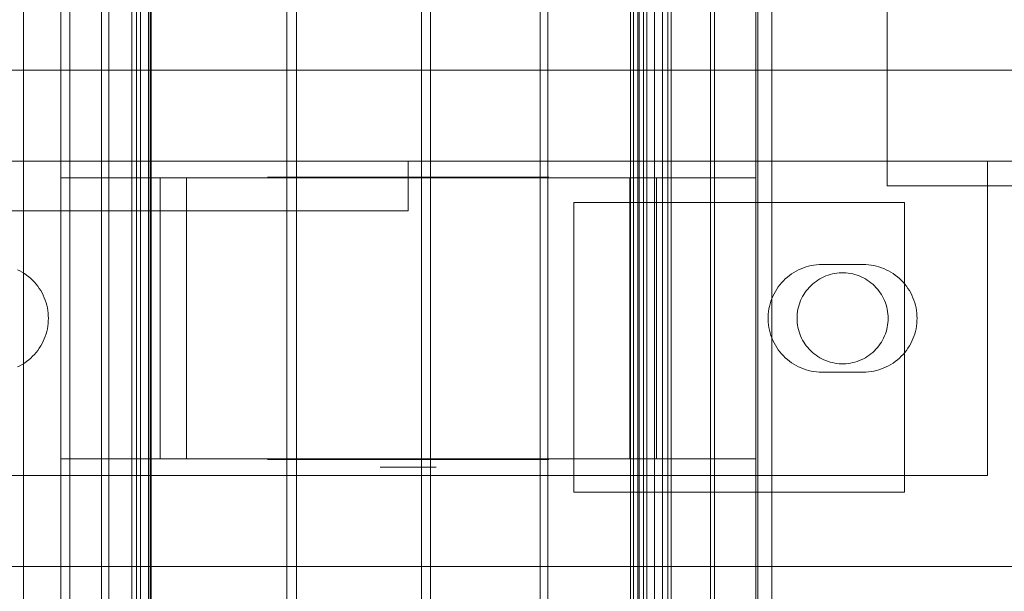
# Model space of a CAD drawing. Header units: millimetres. Extents: x -2233 to 65662, y -50530 to 6847.
# Tile 648 of 656: x 26703 to 26822, y -18262 to -18193. Entities that reach past the tile are written whole.
import ezdxf

# ---------------------------------------------------------------- set-up
doc = ezdxf.new("R2010")
doc.units = ezdxf.units.MM
for name, color, linetype, lineweight in [('superior_C03', 7, 'Continuous', 0), ('superior_C05', 7, 'Continuous', 0), ('superior_C05-C03', 7, 'Continuous', 0)]:
    doc.layers.add(name, color=color, linetype=linetype, lineweight=lineweight)

msp = doc.modelspace()

# ---------------------------------------------------------------- linework, layer by layer
at = {"layer": 'superior_C03'}
for p, q in [((26703.578, -16505), (26703.578, -19495)), ((26708.073, -16505), (26708.073, -19495)), ((26709.17, -16505), (26709.17, -19495)), ((26712.993, -16505), (26712.993, -19495)), ((26713.863, -16505), (26713.863, -19495)), ((26716.641, -16505), (26716.641, -19495)), ((26717.2, -16505), (26717.2, -19495)), ((26718.66, -19495), (26718.66, -16505)), ((26718.852, -16505), (26718.852, -19495)), ((26717.704, -16750), (26717.704, -19250)), ((26718.972, -16750), (26718.972, -19250)), ((26735.374, -16750), (26735.374, -19250)), ((26736.569, -16750), (26736.569, -19250)), ((26751.685, -16750), (26751.685, -19250)), ((26752.76, -16750), (26752.76, -19250)), ((26766.009, -16750), (26766.009, -19250)), ((26766.924, -16750), (26766.924, -19250)), ((26776.921, -16750), (26776.921, -19250)), ((26777.307, -16750), (26777.307, -19250)), ((26777.797, -16750), (26777.797, -19250)), ((26777.973, -16750), (26777.973, -19250)), ((26778.516, -16750), (26778.516, -19250)), ((26778.906, -16750), (26778.906, -19250)), ((26779.847, -16750), (26779.847, -19250)), ((26780.78, -16750), (26780.78, -19250)), ((26781.446, -16750), (26781.446, -19250)), ((26781.832, -19250), (26781.832, -16750)), ((26786.595, -16750), (26786.595, -19250)), ((26787.09, -16750), (26787.09, -19250)), ((26792.065, -16750), (26792.065, -19250)), ((26792.318, -19250), (26792.318, -16750)), ((26793.998, -16750), (26793.998, -19250))]:
    msp.add_line(p, q, dxfattribs=at)
at = {"layer": 'superior_C05'}
for p, q in [((26660.067, -18199), (26840.067, -18199)), ((26680.067, -18210), (26820.067, -18210)), ((26690.067, -18210), (26750.067, -18210)), ((26750.067, -18210), (26750.067, -18216)), ((26820.067, -18248), (26820.067, -18210)), ((26708.067, -18212), (26728.164, -18212)), ((26708.067, -18246), (26708.067, -18212)), ((26708.067, -18212), (26720.067, -18212)), ((26723.277, -18212), (26720.067, -18212)), ((26720.067, -18246), (26720.067, -18212)), ((26723.277, -18246), (26723.277, -18212)), ((26723.277, -18212), (26723.955, -18212)), ((26723.955, -18212), (26724.694, -18212)), ((26724.694, -18212), (26725.491, -18212)), ((26725.491, -18212), (26726.345, -18212)), ((26726.345, -18212), (26727.254, -18212)), ((26727.254, -18212), (26728.215, -18212)), ((26728.164, -18212), (26771.971, -18212)), ((26728.215, -18212), (26729.226, -18212)), ((26729.226, -18212), (26730.285, -18212)), ((26730.285, -18212), (26731.39, -18212)), ((26731.39, -18212), (26732.538, -18212)), ((26732.538, -18212), (26733.727, -18212)), ((26733.072, -18212), (26733.111, -18212)), ((26733.115, -18211.95), (26733.073, -18211.95)), ((26733.119, -18212), (26733.074, -18212)), ((26733.111, -18212), (26733.192, -18212)), ((26733.199, -18211.95), (26733.115, -18211.95)), ((26733.206, -18212), (26733.119, -18212)), ((26733.192, -18212), (26733.316, -18212)), ((26733.326, -18211.95), (26733.199, -18211.95)), ((26733.334, -18212), (26733.206, -18212)), ((26733.316, -18212), (26733.48, -18212)), ((26733.494, -18211.95), (26733.326, -18211.95)), ((26733.504, -18212), (26733.334, -18212)), ((26733.48, -18212), (26733.686, -18212)), ((26733.703, -18211.95), (26733.494, -18211.95)), ((26733.715, -18212), (26733.504, -18212)), ((26733.686, -18212), (26733.932, -18212)), ((26733.953, -18211.95), (26733.703, -18211.95)), ((26733.966, -18212), (26733.715, -18212)), ((26733.727, -18212), (26734.953, -18212)), ((26733.932, -18212), (26734.219, -18212)), ((26734.243, -18211.95), (26733.953, -18211.95)), ((26734.258, -18212), (26733.966, -18212)), ((26734.219, -18212), (26734.544, -18212)), ((26734.572, -18211.95), (26734.243, -18211.95)), ((26734.588, -18212), (26734.258, -18212)), ((26734.544, -18212), (26734.908, -18212)), ((26734.94, -18211.95), (26734.572, -18211.95)), ((26734.957, -18212), (26734.588, -18212)), ((26734.908, -18212), (26735.31, -18212)), ((26735.345, -18211.95), (26734.94, -18211.95)), ((26734.953, -18212), (26736.214, -18212)), ((26735.363, -18212), (26734.957, -18212)), ((26735.31, -18212), (26735.748, -18212)), ((26735.787, -18211.95), (26735.345, -18211.95)), ((26735.805, -18212), (26735.363, -18212)), ((26735.748, -18212), (26736.221, -18212)), ((26736.265, -18211.95), (26735.787, -18211.95)), ((26736.283, -18212), (26735.805, -18212)), ((26736.214, -18212), (26737.507, -18212)), ((26736.221, -18212), (26736.729, -18212)), ((26736.776, -18211.95), (26736.265, -18211.95)), ((26736.795, -18212), (26736.283, -18212)), ((26736.729, -18212), (26737.27, -18212)), ((26737.321, -18211.95), (26736.776, -18211.95)), ((26737.34, -18212), (26736.795, -18212)), ((26737.27, -18212), (26737.842, -18212)), ((26737.898, -18211.95), (26737.321, -18211.95)), ((26737.917, -18212), (26737.34, -18212)), ((26737.507, -18212), (26738.828, -18212)), ((26737.602, -18211.95), (26737.571, -18211.95)), ((26737.664, -18211.95), (26737.602, -18211.95)), ((26737.757, -18211.95), (26737.664, -18211.95)), ((26737.881, -18211.95), (26737.757, -18211.95)), ((26737.842, -18212), (26738.445, -18212)), ((26738.035, -18211.95), (26737.881, -18211.95)), ((26738.505, -18211.95), (26737.898, -18211.95)), ((26738.523, -18212), (26737.917, -18212)), ((26738.218, -18211.95), (26738.035, -18211.95)), ((26738.432, -18211.95), (26738.218, -18211.95)), ((26738.674, -18211.95), (26738.432, -18211.95)), ((26738.445, -18212), (26739.077, -18212)), ((26739.14, -18211.95), (26738.505, -18211.95)), ((26739.158, -18212), (26738.523, -18212)), ((26738.944, -18211.95), (26738.674, -18211.95)), ((26738.828, -18212), (26740.176, -18212)), ((26739.242, -18211.95), (26738.944, -18211.95)), ((26739.077, -18212), (26739.736, -18212)), ((26739.803, -18211.95), (26739.14, -18211.95)), ((26739.82, -18212), (26739.158, -18212)), ((26739.567, -18211.95), (26739.242, -18211.95)), ((26739.918, -18211.95), (26739.567, -18211.95)), ((26739.736, -18212), (26740.376, -18212)), ((26740.491, -18211.95), (26739.803, -18211.95)), ((26740.508, -18212), (26739.82, -18212)), ((26740.295, -18211.95), (26739.918, -18211.95)), ((26740.176, -18212), (26741.546, -18212)), ((26740.695, -18211.95), (26740.295, -18211.95)), ((26740.376, -18212), (26741.038, -18212)), ((26741.203, -18211.95), (26740.491, -18211.95)), ((26741.219, -18212), (26740.508, -18212)), ((26741.119, -18211.95), (26740.695, -18211.95)), ((26741.038, -18212), (26741.72, -18212)), ((26741.565, -18211.95), (26741.119, -18211.95)), ((26741.937, -18211.95), (26741.203, -18211.95)), ((26741.952, -18212), (26741.219, -18212)), ((26741.546, -18212), (26742.936, -18212)), ((26742.033, -18211.95), (26741.565, -18211.95)), ((26741.72, -18212), (26742.42, -18212)), ((26742.691, -18211.95), (26741.937, -18211.95)), ((26742.705, -18212), (26741.952, -18212)), ((26742.52, -18211.95), (26742.033, -18211.95)), ((26742.42, -18212), (26743.136, -18212)), ((26743.026, -18211.95), (26742.52, -18211.95)), ((26743.464, -18211.95), (26742.691, -18211.95)), ((26743.477, -18212), (26742.705, -18212)), ((26742.936, -18212), (26744.343, -18212)), ((26743.55, -18211.95), (26743.026, -18211.95)), ((26743.136, -18212), (26743.868, -18212)), ((26744.253, -18211.95), (26743.464, -18211.95)), ((26744.264, -18212), (26743.477, -18212)), ((26744.089, -18211.95), (26743.55, -18211.95)), ((26743.868, -18212), (26744.613, -18212)), ((26744.644, -18211.95), (26744.089, -18211.95)), ((26745.057, -18211.95), (26744.253, -18211.95)), ((26745.066, -18212), (26744.264, -18212)), ((26744.343, -18212), (26745.762, -18212)), ((26744.613, -18212), (26745.37, -18212)), ((26745.212, -18211.95), (26744.644, -18211.95)), ((26745.873, -18211.95), (26745.057, -18211.95)), ((26745.881, -18212), (26745.066, -18212)), ((26745.792, -18211.95), (26745.212, -18211.95)), ((26745.37, -18212), (26746.137, -18212)), ((26745.762, -18212), (26747.192, -18212)), ((26746.383, -18211.95), (26745.792, -18211.95)), ((26746.699, -18211.95), (26745.873, -18211.95)), ((26746.706, -18212), (26745.881, -18212)), ((26746.137, -18212), (26746.913, -18212)), ((26746.983, -18211.95), (26746.383, -18211.95)), ((26747.534, -18211.95), (26746.699, -18211.95)), ((26747.539, -18212), (26746.706, -18212)), ((26746.913, -18212), (26747.696, -18212)), ((26747.591, -18211.95), (26746.983, -18211.95)), ((26747.192, -18212), (26748.628, -18212)), ((26748.375, -18211.95), (26747.534, -18211.95)), ((26748.378, -18212), (26747.539, -18212)), ((26748.204, -18211.95), (26747.591, -18211.95)), ((26747.696, -18212), (26748.483, -18212)), ((26748.823, -18211.95), (26748.204, -18211.95)), ((26749.22, -18211.95), (26748.375, -18211.95)), ((26749.222, -18212), (26748.378, -18212)), ((26748.483, -18212), (26749.275, -18212)), ((26748.628, -18212), (26750.067, -18212)), ((26749.444, -18211.95), (26748.823, -18211.95)), ((26750.067, -18211.95), (26749.22, -18211.95)), ((26750.067, -18212), (26749.222, -18212)), ((26750.067, -18212), (26749.275, -18212)), ((26750.067, -18211.95), (26749.444, -18211.95)), ((26750.067, -18211.95), (26750.915, -18211.95)), ((26750.691, -18211.95), (26750.067, -18211.95)), ((26750.913, -18212), (26750.067, -18212)), ((26750.067, -18212), (26750.86, -18212)), ((26750.067, -18212), (26751.507, -18212)), ((26751.312, -18211.95), (26750.691, -18211.95)), ((26750.86, -18212), (26751.652, -18212)), ((26751.757, -18212), (26750.913, -18212)), ((26750.915, -18211.95), (26751.76, -18211.95)), ((26751.931, -18211.95), (26751.312, -18211.95)), ((26751.507, -18212), (26752.943, -18212)), ((26751.652, -18212), (26752.439, -18212)), ((26752.596, -18212), (26751.757, -18212)), ((26751.76, -18211.95), (26752.601, -18211.95)), ((26752.544, -18211.95), (26751.931, -18211.95)), ((26752.439, -18212), (26753.222, -18212)), ((26753.152, -18211.95), (26752.544, -18211.95)), ((26753.429, -18212), (26752.596, -18212)), ((26752.601, -18211.95), (26753.436, -18211.95)), ((26752.943, -18212), (26754.373, -18212)), ((26753.752, -18211.95), (26753.152, -18211.95)), ((26753.222, -18212), (26753.998, -18212)), ((26754.254, -18212), (26753.429, -18212)), ((26753.436, -18211.95), (26754.262, -18211.95)), ((26754.343, -18211.95), (26753.752, -18211.95)), ((26753.998, -18212), (26754.765, -18212)), ((26755.069, -18212), (26754.254, -18212)), ((26754.262, -18211.95), (26755.078, -18211.95)), ((26754.923, -18211.95), (26754.343, -18211.95)), ((26754.373, -18212), (26755.792, -18212)), ((26754.765, -18212), (26755.522, -18212)), ((26755.491, -18211.95), (26754.923, -18211.95)), ((26755.871, -18212), (26755.069, -18212)), ((26755.078, -18211.95), (26755.882, -18211.95)), ((26756.046, -18211.95), (26755.491, -18211.95)), ((26755.522, -18212), (26756.267, -18212)), ((26755.792, -18212), (26757.199, -18212)), ((26756.658, -18212), (26755.871, -18212)), ((26755.882, -18211.95), (26756.671, -18211.95)), ((26756.585, -18211.95), (26756.046, -18211.95)), ((26756.267, -18212), (26756.999, -18212)), ((26757.109, -18211.95), (26756.585, -18211.95)), ((26757.43, -18212), (26756.658, -18212)), ((26756.671, -18211.95), (26757.444, -18211.95)), ((26756.999, -18212), (26757.715, -18212)), ((26757.615, -18211.95), (26757.109, -18211.95)), ((26757.199, -18212), (26758.589, -18212)), ((26758.183, -18212), (26757.43, -18212)), ((26757.444, -18211.95), (26758.198, -18211.95)), ((26758.102, -18211.95), (26757.615, -18211.95)), ((26757.715, -18212), (26758.415, -18212)), ((26758.57, -18211.95), (26758.102, -18211.95)), ((26758.916, -18212), (26758.183, -18212)), ((26758.198, -18211.95), (26758.932, -18211.95)), ((26758.415, -18212), (26759.097, -18212)), ((26759.016, -18211.95), (26758.57, -18211.95)), ((26758.589, -18212), (26759.959, -18212)), ((26759.627, -18212), (26758.916, -18212)), ((26758.932, -18211.95), (26759.644, -18211.95)), ((26759.44, -18211.95), (26759.016, -18211.95)), ((26759.097, -18212), (26759.759, -18212)), ((26759.84, -18211.95), (26759.44, -18211.95)), ((26760.315, -18212), (26759.627, -18212)), ((26759.644, -18211.95), (26760.332, -18211.95)), ((26760.399, -18212), (26759.759, -18212)), ((26760.217, -18211.95), (26759.84, -18211.95)), ((26759.959, -18212), (26761.307, -18212)), ((26760.568, -18211.95), (26760.217, -18211.95)), ((26760.977, -18212), (26760.315, -18212)), ((26760.332, -18211.95), (26760.995, -18211.95)), ((26760.399, -18212), (26761.058, -18212)), ((26760.893, -18211.95), (26760.568, -18211.95)), ((26761.191, -18211.95), (26760.893, -18211.95)), ((26761.612, -18212), (26760.977, -18212)), ((26760.995, -18211.95), (26761.63, -18211.95)), ((26761.058, -18212), (26761.69, -18212)), ((26761.461, -18211.95), (26761.191, -18211.95)), ((26761.307, -18212), (26762.628, -18212)), ((26761.703, -18211.95), (26761.461, -18211.95)), ((26762.218, -18212), (26761.612, -18212)), ((26761.63, -18211.95), (26762.237, -18211.95)), ((26761.69, -18212), (26762.293, -18212)), ((26761.917, -18211.95), (26761.703, -18211.95)), ((26762.1, -18211.95), (26761.917, -18211.95)), ((26762.254, -18211.95), (26762.1, -18211.95)), ((26762.795, -18212), (26762.218, -18212)), ((26762.237, -18211.95), (26762.814, -18211.95)), ((26762.378, -18211.95), (26762.254, -18211.95)), ((26762.293, -18212), (26762.865, -18212)), ((26762.47, -18211.95), (26762.378, -18211.95)), ((26762.533, -18211.95), (26762.47, -18211.95)), ((26762.564, -18211.95), (26762.533, -18211.95)), ((26762.628, -18212), (26763.921, -18212)), ((26763.34, -18212), (26762.795, -18212)), ((26762.814, -18211.95), (26763.359, -18211.95)), ((26762.865, -18212), (26763.406, -18212)), ((26763.852, -18212), (26763.34, -18212)), ((26763.359, -18211.95), (26763.87, -18211.95)), ((26763.406, -18212), (26763.914, -18212)), ((26764.33, -18212), (26763.852, -18212)), ((26763.87, -18211.95), (26764.348, -18211.95)), ((26763.914, -18212), (26764.387, -18212)), ((26763.921, -18212), (26765.182, -18212)), ((26764.772, -18212), (26764.33, -18212)), ((26764.348, -18211.95), (26764.79, -18211.95)), ((26764.387, -18212), (26764.825, -18212)), ((26765.178, -18212), (26764.772, -18212)), ((26764.79, -18211.95), (26765.195, -18211.95)), ((26764.825, -18212), (26765.227, -18212)), ((26765.547, -18212), (26765.178, -18212)), ((26765.182, -18212), (26766.408, -18212)), ((26765.195, -18211.95), (26765.563, -18211.95)), ((26765.227, -18212), (26765.591, -18212)), ((26765.877, -18212), (26765.547, -18212)), ((26765.563, -18211.95), (26765.892, -18211.95)), ((26765.591, -18212), (26765.916, -18212)), ((26766.169, -18212), (26765.877, -18212)), ((26765.892, -18211.95), (26766.182, -18211.95)), ((26765.916, -18212), (26766.203, -18212)), ((26766.42, -18212), (26766.169, -18212)), ((26766.182, -18211.95), (26766.432, -18211.95)), ((26766.203, -18212), (26766.449, -18212)), ((26766.408, -18212), (26767.596, -18212)), ((26766.631, -18212), (26766.42, -18212)), ((26766.432, -18211.95), (26766.641, -18211.95)), ((26766.449, -18212), (26766.655, -18212)), ((26766.801, -18212), (26766.631, -18212)), ((26766.641, -18211.95), (26766.809, -18211.95)), ((26766.655, -18212), (26766.819, -18212)), ((26766.929, -18212), (26766.801, -18212)), ((26766.809, -18211.95), (26766.936, -18211.95)), ((26766.819, -18212), (26766.943, -18212)), ((26767.016, -18212), (26766.929, -18212)), ((26766.936, -18211.95), (26767.02, -18211.95)), ((26766.943, -18212), (26767.024, -18212)), ((26767.02, -18211.95), (26767.062, -18211.95)), ((26767.024, -18212), (26767.063, -18212)), ((26767.596, -18212), (26768.745, -18212)), ((26768.745, -18212), (26769.849, -18212)), ((26769.849, -18212), (26770.909, -18212)), ((26770.909, -18212), (26771.92, -18212)), ((26771.92, -18212), (26772.881, -18212)), ((26771.971, -18212), (26792.067, -18212)), ((26772.881, -18212), (26773.79, -18212)), ((26773.79, -18212), (26774.644, -18212)), ((26774.644, -18212), (26775.441, -18212)), ((26775.441, -18212), (26776.18, -18212)), ((26776.858, -18212), (26776.18, -18212)), ((26780.067, -18212), (26776.858, -18212)), ((26776.858, -18246), (26776.858, -18212)), ((26792.067, -18212), (26780.067, -18212)), ((26780.067, -18246), (26780.067, -18212)), ((26792.067, -18212), (26792.067, -18246)), ((26770.067, -18250), (26770.067, -18215)), ((26770.067, -18215), (26810.067, -18215)), ((26810.067, -18215), (26810.067, -18250)), ((26690.067, -18216), (26750.067, -18216)), ((26703.132, -18223.268), (26702.847, -18223.124)), ((26703.409, -18223.425), (26703.132, -18223.268)), ((26703.679, -18223.595), (26703.409, -18223.425)), ((26796.678, -18223.454), (26796.406, -18223.629)), ((26796.959, -18223.292), (26796.678, -18223.454)), ((26797.247, -18223.144), (26796.959, -18223.292)), ((26797.543, -18223.01), (26797.247, -18223.144)), ((26797.844, -18222.892), (26797.543, -18223.01)), ((26798.152, -18222.789), (26797.844, -18222.892)), ((26798.464, -18222.701), (26798.152, -18222.789)), ((26798.78, -18222.629), (26798.464, -18222.701)), ((26799.099, -18222.573), (26798.78, -18222.629)), ((26799.42, -18222.532), (26799.099, -18222.573)), ((26799.743, -18222.508), (26799.42, -18222.532)), ((26800.067, -18222.5), (26799.743, -18222.508)), ((26800.067, -18222.5), (26805.067, -18222.5)), ((26801.612, -18223.584), (26801.344, -18223.638)), ((26801.884, -18223.543), (26801.612, -18223.584)), ((26802.156, -18223.515), (26801.884, -18223.543)), ((26802.43, -18223.502), (26802.156, -18223.515)), ((26802.705, -18223.502), (26802.43, -18223.502)), ((26802.979, -18223.515), (26802.705, -18223.502)), ((26803.251, -18223.543), (26802.979, -18223.515)), ((26803.523, -18223.584), (26803.251, -18223.543)), ((26803.791, -18223.638), (26803.523, -18223.584)), ((26805.067, -18222.5), (26805.386, -18222.508)), ((26805.705, -18222.531), (26805.386, -18222.508)), ((26806.021, -18222.57), (26805.705, -18222.531)), ((26806.336, -18222.625), (26806.021, -18222.57)), ((26806.647, -18222.695), (26806.336, -18222.625)), ((26806.954, -18222.78), (26806.647, -18222.695)), ((26807.257, -18222.88), (26806.954, -18222.78)), ((26807.555, -18222.995), (26807.257, -18222.88)), ((26807.847, -18223.124), (26807.555, -18222.995)), ((26808.132, -18223.268), (26807.847, -18223.124)), ((26808.409, -18223.425), (26808.132, -18223.268)), ((26808.679, -18223.595), (26808.409, -18223.425)), ((26703.94, -18223.779), (26703.679, -18223.595)), ((26704.191, -18223.975), (26703.94, -18223.779)), ((26704.433, -18224.184), (26704.191, -18223.975)), ((26704.664, -18224.404), (26704.433, -18224.184)), ((26704.884, -18224.635), (26704.664, -18224.404)), ((26705.092, -18224.876), (26704.884, -18224.635)), ((26795.194, -18224.699), (26794.986, -18224.947)), ((26795.414, -18224.461), (26795.194, -18224.699)), ((26795.646, -18224.235), (26795.414, -18224.461)), ((26795.889, -18224.021), (26795.646, -18224.235)), ((26796.143, -18223.819), (26795.889, -18224.021)), ((26796.406, -18223.629), (26796.143, -18223.819)), ((26799.138, -18224.7), (26798.928, -18224.876)), ((26799.357, -18224.534), (26799.138, -18224.7)), ((26799.583, -18224.38), (26799.357, -18224.534)), ((26799.817, -18224.237), (26799.583, -18224.38)), ((26800.058, -18224.106), (26799.817, -18224.237)), ((26800.305, -18223.987), (26800.058, -18224.106)), ((26800.558, -18223.88), (26800.305, -18223.987)), ((26800.816, -18223.786), (26800.558, -18223.88)), ((26801.078, -18223.706), (26800.816, -18223.786)), ((26801.344, -18223.638), (26801.078, -18223.706)), ((26804.057, -18223.706), (26803.791, -18223.638)), ((26804.319, -18223.786), (26804.057, -18223.706)), ((26804.577, -18223.88), (26804.319, -18223.786)), ((26804.83, -18223.987), (26804.577, -18223.88)), ((26805.077, -18224.106), (26804.83, -18223.987)), ((26805.317, -18224.237), (26805.077, -18224.106)), ((26805.551, -18224.38), (26805.317, -18224.237)), ((26805.778, -18224.534), (26805.551, -18224.38)), ((26805.997, -18224.7), (26805.778, -18224.534)), ((26806.207, -18224.876), (26805.997, -18224.7)), ((26808.94, -18223.779), (26808.679, -18223.595)), ((26809.191, -18223.975), (26808.94, -18223.779)), ((26809.433, -18224.184), (26809.191, -18223.975)), ((26809.664, -18224.404), (26809.433, -18224.184)), ((26809.884, -18224.635), (26809.664, -18224.404)), ((26810.092, -18224.876), (26809.884, -18224.635)), ((26705.288, -18225.128), (26705.092, -18224.876)), ((26705.472, -18225.389), (26705.288, -18225.128)), ((26705.643, -18225.658), (26705.472, -18225.389)), ((26705.8, -18225.936), (26705.643, -18225.658)), ((26705.943, -18226.221), (26705.8, -18225.936)), ((26794.438, -18225.75), (26794.283, -18226.035)), ((26794.607, -18225.473), (26794.438, -18225.75)), ((26794.79, -18225.206), (26794.607, -18225.473)), ((26794.986, -18224.947), (26794.79, -18225.206)), ((26798.023, -18225.902), (26797.874, -18226.132)), ((26798.183, -18225.679), (26798.023, -18225.902)), ((26798.354, -18225.465), (26798.183, -18225.679)), ((26798.536, -18225.259), (26798.354, -18225.465)), ((26798.727, -18225.063), (26798.536, -18225.259)), ((26798.928, -18224.876), (26798.727, -18225.063)), ((26806.408, -18225.063), (26806.207, -18224.876)), ((26806.599, -18225.259), (26806.408, -18225.063)), ((26806.781, -18225.465), (26806.599, -18225.259)), ((26806.952, -18225.679), (26806.781, -18225.465)), ((26807.112, -18225.902), (26806.952, -18225.679)), ((26807.261, -18226.132), (26807.112, -18225.902)), ((26810.288, -18225.128), (26810.092, -18224.876)), ((26810.472, -18225.389), (26810.288, -18225.128)), ((26810.643, -18225.658), (26810.472, -18225.389)), ((26810.8, -18225.936), (26810.643, -18225.658)), ((26810.943, -18226.221), (26810.8, -18225.936)), ((26706.073, -18226.513), (26705.943, -18226.221)), ((26706.188, -18226.81), (26706.073, -18226.513)), ((26706.288, -18227.113), (26706.188, -18226.81)), ((26706.373, -18227.421), (26706.288, -18227.113)), ((26793.906, -18226.93), (26793.81, -18227.24)), ((26794.017, -18226.625), (26793.906, -18226.93)), ((26794.143, -18226.327), (26794.017, -18226.625)), ((26794.283, -18226.035), (26794.143, -18226.327)), ((26797.399, -18227.119), (26797.312, -18227.379)), ((26797.499, -18226.864), (26797.399, -18227.119)), ((26797.612, -18226.614), (26797.499, -18226.864)), ((26797.737, -18226.37), (26797.612, -18226.614)), ((26797.874, -18226.132), (26797.737, -18226.37)), ((26807.398, -18226.37), (26807.261, -18226.132)), ((26807.523, -18226.614), (26807.398, -18226.37)), ((26807.636, -18226.864), (26807.523, -18226.614)), ((26807.736, -18227.119), (26807.636, -18226.864)), ((26807.823, -18227.379), (26807.736, -18227.119)), ((26811.073, -18226.513), (26810.943, -18226.221)), ((26811.188, -18226.81), (26811.073, -18226.513)), ((26811.288, -18227.113), (26811.188, -18226.81)), ((26811.373, -18227.421), (26811.288, -18227.113)), ((26706.443, -18227.732), (26706.373, -18227.421)), ((26706.497, -18228.046), (26706.443, -18227.732)), ((26706.536, -18228.363), (26706.497, -18228.046)), ((26793.618, -18228.192), (26793.586, -18228.514)), ((26793.666, -18227.871), (26793.618, -18228.192)), ((26793.73, -18227.554), (26793.666, -18227.871)), ((26793.81, -18227.24), (26793.73, -18227.554)), ((26797.129, -18228.18), (26797.095, -18228.452)), ((26797.177, -18227.91), (26797.129, -18228.18)), ((26797.238, -18227.643), (26797.177, -18227.91)), ((26797.312, -18227.379), (26797.238, -18227.643)), ((26807.897, -18227.643), (26807.823, -18227.379)), ((26807.958, -18227.91), (26807.897, -18227.643)), ((26808.006, -18228.18), (26807.958, -18227.91)), ((26808.04, -18228.452), (26808.006, -18228.18)), ((26811.443, -18227.732), (26811.373, -18227.421)), ((26811.497, -18228.046), (26811.443, -18227.732)), ((26811.536, -18228.363), (26811.497, -18228.046)), ((26706.56, -18228.681), (26706.536, -18228.363)), ((26706.536, -18229.637), (26706.56, -18229.319)), ((26706.567, -18229), (26706.56, -18228.681)), ((26706.56, -18229.319), (26706.567, -18229)), ((26793.586, -18228.514), (26793.57, -18228.838)), ((26793.57, -18228.838), (26793.57, -18229.162)), ((26793.57, -18229.162), (26793.586, -18229.486)), ((26793.586, -18229.486), (26793.618, -18229.808)), ((26797.074, -18228.726), (26797.067, -18229)), ((26797.067, -18229), (26797.074, -18229.274)), ((26797.095, -18228.452), (26797.074, -18228.726)), ((26797.074, -18229.274), (26797.095, -18229.548)), ((26808.061, -18228.726), (26808.04, -18228.452)), ((26808.04, -18229.548), (26808.061, -18229.274)), ((26808.067, -18229), (26808.061, -18228.726)), ((26808.067, -18229), (26808.061, -18229.274)), ((26811.56, -18228.681), (26811.536, -18228.363)), ((26811.536, -18229.637), (26811.56, -18229.319)), ((26811.567, -18229), (26811.56, -18228.681)), ((26811.56, -18229.319), (26811.567, -18229)), ((26706.288, -18230.887), (26706.373, -18230.579)), ((26706.373, -18230.579), (26706.443, -18230.268)), ((26706.443, -18230.268), (26706.497, -18229.954)), ((26706.497, -18229.954), (26706.536, -18229.637)), ((26793.618, -18229.808), (26793.666, -18230.129)), ((26793.666, -18230.129), (26793.73, -18230.446)), ((26793.73, -18230.446), (26793.81, -18230.76)), ((26797.095, -18229.548), (26797.129, -18229.82)), ((26797.129, -18229.82), (26797.177, -18230.09)), ((26797.177, -18230.09), (26797.238, -18230.357)), ((26797.238, -18230.357), (26797.312, -18230.621)), ((26797.312, -18230.621), (26797.399, -18230.881)), ((26807.736, -18230.881), (26807.823, -18230.621)), ((26807.823, -18230.621), (26807.897, -18230.357)), ((26807.897, -18230.357), (26807.958, -18230.09)), ((26807.958, -18230.09), (26808.006, -18229.82)), ((26808.006, -18229.82), (26808.04, -18229.548)), ((26811.288, -18230.887), (26811.373, -18230.579)), ((26811.373, -18230.579), (26811.443, -18230.268)), ((26811.443, -18230.268), (26811.497, -18229.954)), ((26811.497, -18229.954), (26811.536, -18229.637)), ((26705.8, -18232.064), (26705.943, -18231.779)), ((26705.943, -18231.779), (26706.073, -18231.487)), ((26706.073, -18231.487), (26706.188, -18231.19)), ((26706.188, -18231.19), (26706.288, -18230.887)), ((26793.81, -18230.76), (26793.906, -18231.07)), ((26793.906, -18231.07), (26794.017, -18231.375)), ((26794.017, -18231.375), (26794.143, -18231.673)), ((26794.143, -18231.673), (26794.283, -18231.965)), ((26797.399, -18230.881), (26797.499, -18231.136)), ((26797.499, -18231.136), (26797.612, -18231.386)), ((26797.612, -18231.386), (26797.737, -18231.63)), ((26797.737, -18231.63), (26797.874, -18231.868)), ((26797.874, -18231.868), (26798.023, -18232.098)), ((26807.112, -18232.098), (26807.261, -18231.868)), ((26807.261, -18231.868), (26807.398, -18231.63)), ((26807.398, -18231.63), (26807.523, -18231.386)), ((26807.523, -18231.386), (26807.636, -18231.136)), ((26807.636, -18231.136), (26807.736, -18230.881)), ((26810.8, -18232.064), (26810.943, -18231.779)), ((26810.943, -18231.779), (26811.073, -18231.487)), ((26811.073, -18231.487), (26811.188, -18231.19)), ((26811.188, -18231.19), (26811.288, -18230.887)), ((26705.092, -18233.124), (26705.288, -18232.872)), ((26705.288, -18232.872), (26705.472, -18232.611)), ((26705.472, -18232.611), (26705.643, -18232.342)), ((26705.643, -18232.342), (26705.8, -18232.064)), ((26794.283, -18231.965), (26794.438, -18232.25)), ((26794.438, -18232.25), (26794.607, -18232.527)), ((26794.607, -18232.527), (26794.79, -18232.794)), ((26794.79, -18232.794), (26794.986, -18233.053)), ((26794.986, -18233.053), (26795.194, -18233.301)), ((26798.023, -18232.098), (26798.183, -18232.321)), ((26798.183, -18232.321), (26798.354, -18232.535)), ((26798.354, -18232.535), (26798.536, -18232.741)), ((26798.536, -18232.741), (26798.727, -18232.937)), ((26798.727, -18232.937), (26798.928, -18233.124)), ((26806.207, -18233.124), (26806.408, -18232.937)), ((26806.408, -18232.937), (26806.599, -18232.741)), ((26806.599, -18232.741), (26806.781, -18232.535)), ((26806.781, -18232.535), (26806.952, -18232.321)), ((26806.952, -18232.321), (26807.112, -18232.098)), ((26810.092, -18233.124), (26810.288, -18232.872)), ((26810.288, -18232.872), (26810.472, -18232.611)), ((26810.472, -18232.611), (26810.643, -18232.342)), ((26810.643, -18232.342), (26810.8, -18232.064)), ((26703.679, -18234.405), (26703.94, -18234.221)), ((26703.94, -18234.221), (26704.191, -18234.025)), ((26704.191, -18234.025), (26704.433, -18233.816)), ((26704.433, -18233.816), (26704.664, -18233.596)), ((26704.664, -18233.596), (26704.884, -18233.365)), ((26704.884, -18233.365), (26705.092, -18233.124)), ((26795.194, -18233.301), (26795.414, -18233.539)), ((26795.414, -18233.539), (26795.646, -18233.765)), ((26795.646, -18233.765), (26795.889, -18233.979)), ((26795.889, -18233.979), (26796.143, -18234.181)), ((26796.143, -18234.181), (26796.406, -18234.371)), ((26798.928, -18233.124), (26799.138, -18233.3)), ((26799.138, -18233.3), (26799.357, -18233.466)), ((26799.357, -18233.466), (26799.583, -18233.62)), ((26799.583, -18233.62), (26799.817, -18233.763)), ((26799.817, -18233.763), (26800.058, -18233.894)), ((26800.058, -18233.894), (26800.305, -18234.013)), ((26800.305, -18234.013), (26800.558, -18234.12)), ((26800.558, -18234.12), (26800.816, -18234.214)), ((26800.816, -18234.214), (26801.078, -18234.294)), ((26801.078, -18234.294), (26801.344, -18234.362)), ((26803.791, -18234.362), (26804.057, -18234.294)), ((26804.057, -18234.294), (26804.319, -18234.214)), ((26804.319, -18234.214), (26804.577, -18234.12)), ((26804.577, -18234.12), (26804.83, -18234.013)), ((26804.83, -18234.013), (26805.077, -18233.894)), ((26805.077, -18233.894), (26805.317, -18233.763)), ((26805.317, -18233.763), (26805.551, -18233.62)), ((26805.551, -18233.62), (26805.778, -18233.466)), ((26805.778, -18233.466), (26805.997, -18233.3)), ((26805.997, -18233.3), (26806.207, -18233.124)), ((26808.679, -18234.405), (26808.94, -18234.221)), ((26808.94, -18234.221), (26809.191, -18234.025)), ((26809.191, -18234.025), (26809.433, -18233.816)), ((26809.433, -18233.816), (26809.664, -18233.596)), ((26809.664, -18233.596), (26809.884, -18233.365)), ((26809.884, -18233.365), (26810.092, -18233.124)), ((26702.847, -18234.876), (26703.132, -18234.732)), ((26703.132, -18234.732), (26703.409, -18234.575)), ((26703.409, -18234.575), (26703.679, -18234.405)), ((26796.406, -18234.371), (26796.678, -18234.546)), ((26796.678, -18234.546), (26796.959, -18234.708)), ((26796.959, -18234.708), (26797.247, -18234.856)), ((26797.247, -18234.856), (26797.543, -18234.99)), ((26797.543, -18234.99), (26797.844, -18235.108)), ((26797.844, -18235.108), (26798.152, -18235.211)), ((26798.152, -18235.211), (26798.464, -18235.299)), ((26798.464, -18235.299), (26798.78, -18235.371)), ((26798.78, -18235.371), (26799.099, -18235.427)), ((26799.099, -18235.427), (26799.42, -18235.468)), ((26799.42, -18235.468), (26799.743, -18235.492)), ((26801.344, -18234.362), (26801.612, -18234.416)), ((26801.612, -18234.416), (26801.884, -18234.457)), ((26801.884, -18234.457), (26802.156, -18234.485)), ((26802.156, -18234.485), (26802.43, -18234.498)), ((26802.43, -18234.498), (26802.705, -18234.498)), ((26802.705, -18234.498), (26802.979, -18234.485)), ((26802.979, -18234.485), (26803.251, -18234.457)), ((26803.251, -18234.457), (26803.523, -18234.416)), ((26803.523, -18234.416), (26803.791, -18234.362)), ((26805.386, -18235.492), (26805.705, -18235.469)), ((26805.705, -18235.469), (26806.021, -18235.43)), ((26806.021, -18235.43), (26806.336, -18235.375)), ((26806.336, -18235.375), (26806.647, -18235.305)), ((26806.647, -18235.305), (26806.954, -18235.22)), ((26806.954, -18235.22), (26807.257, -18235.12)), ((26807.257, -18235.12), (26807.555, -18235.005)), ((26807.555, -18235.005), (26807.847, -18234.876)), ((26807.847, -18234.876), (26808.132, -18234.732)), ((26808.132, -18234.732), (26808.409, -18234.575)), ((26808.409, -18234.575), (26808.679, -18234.405)), ((26800.067, -18235.5), (26799.743, -18235.492)), ((26805.067, -18235.5), (26800.067, -18235.5)), ((26805.067, -18235.5), (26805.386, -18235.492)), ((26708.067, -18246), (26728.164, -18246)), ((26708.067, -18246), (26720.067, -18246)), ((26720.067, -18246), (26723.277, -18246)), ((26723.277, -18246), (26723.955, -18246)), ((26723.955, -18246), (26724.694, -18246)), ((26724.694, -18246), (26725.491, -18246)), ((26725.491, -18246), (26726.345, -18246)), ((26726.345, -18246), (26727.254, -18246)), ((26727.254, -18246), (26728.215, -18246)), ((26728.164, -18246), (26771.971, -18246)), ((26728.215, -18246), (26729.226, -18246)), ((26729.226, -18246), (26730.285, -18246)), ((26730.285, -18246), (26731.39, -18246)), ((26731.39, -18246), (26732.538, -18246)), ((26732.538, -18246), (26733.727, -18246)), ((26733.072, -18246), (26733.111, -18246)), ((26733.115, -18246.05), (26733.073, -18246.05)), ((26733.119, -18246), (26733.074, -18246)), ((26733.111, -18246), (26733.192, -18246)), ((26733.199, -18246.05), (26733.115, -18246.05)), ((26733.206, -18246), (26733.119, -18246)), ((26733.192, -18246), (26733.316, -18246)), ((26733.326, -18246.05), (26733.199, -18246.05)), ((26733.334, -18246), (26733.206, -18246)), ((26733.316, -18246), (26733.48, -18246)), ((26733.494, -18246.05), (26733.326, -18246.05)), ((26733.504, -18246), (26733.334, -18246)), ((26733.48, -18246), (26733.686, -18246)), ((26733.703, -18246.05), (26733.494, -18246.05)), ((26733.715, -18246), (26733.504, -18246)), ((26733.686, -18246), (26733.932, -18246)), ((26733.953, -18246.05), (26733.703, -18246.05)), ((26733.966, -18246), (26733.715, -18246)), ((26733.727, -18246), (26734.953, -18246)), ((26733.932, -18246), (26734.219, -18246)), ((26734.243, -18246.05), (26733.953, -18246.05)), ((26734.258, -18246), (26733.966, -18246)), ((26734.219, -18246), (26734.544, -18246)), ((26734.572, -18246.05), (26734.243, -18246.05)), ((26734.588, -18246), (26734.258, -18246)), ((26734.544, -18246), (26734.908, -18246)), ((26734.94, -18246.05), (26734.572, -18246.05)), ((26734.957, -18246), (26734.588, -18246)), ((26734.908, -18246), (26735.31, -18246)), ((26735.345, -18246.05), (26734.94, -18246.05)), ((26734.953, -18246), (26736.214, -18246)), ((26735.363, -18246), (26734.957, -18246)), ((26735.31, -18246), (26735.748, -18246)), ((26735.787, -18246.05), (26735.345, -18246.05)), ((26735.805, -18246), (26735.363, -18246)), ((26735.748, -18246), (26736.221, -18246)), ((26736.265, -18246.05), (26735.787, -18246.05)), ((26736.283, -18246), (26735.805, -18246)), ((26736.214, -18246), (26737.507, -18246)), ((26736.221, -18246), (26736.729, -18246)), ((26736.776, -18246.05), (26736.265, -18246.05)), ((26736.795, -18246), (26736.283, -18246)), ((26736.729, -18246), (26737.27, -18246)), ((26737.321, -18246.05), (26736.776, -18246.05)), ((26737.34, -18246), (26736.795, -18246)), ((26737.27, -18246), (26737.842, -18246)), ((26737.898, -18246.05), (26737.321, -18246.05)), ((26737.917, -18246), (26737.34, -18246)), ((26737.507, -18246), (26738.828, -18246)), ((26737.602, -18246.05), (26737.571, -18246.05)), ((26737.664, -18246.05), (26737.602, -18246.05)), ((26737.757, -18246.05), (26737.664, -18246.05)), ((26737.881, -18246.05), (26737.757, -18246.05)), ((26737.842, -18246), (26738.445, -18246)), ((26738.035, -18246.05), (26737.881, -18246.05)), ((26738.505, -18246.05), (26737.898, -18246.05)), ((26738.523, -18246), (26737.917, -18246)), ((26738.218, -18246.05), (26738.035, -18246.05)), ((26738.432, -18246.05), (26738.218, -18246.05)), ((26738.674, -18246.05), (26738.432, -18246.05)), ((26738.445, -18246), (26739.077, -18246)), ((26739.14, -18246.05), (26738.505, -18246.05)), ((26739.158, -18246), (26738.523, -18246)), ((26738.944, -18246.05), (26738.674, -18246.05)), ((26738.828, -18246), (26740.176, -18246)), ((26739.242, -18246.05), (26738.944, -18246.05)), ((26739.077, -18246), (26739.736, -18246)), ((26739.803, -18246.05), (26739.14, -18246.05)), ((26739.82, -18246), (26739.158, -18246)), ((26739.567, -18246.05), (26739.242, -18246.05)), ((26739.918, -18246.05), (26739.567, -18246.05)), ((26739.736, -18246), (26740.376, -18246)), ((26740.491, -18246.05), (26739.803, -18246.05)), ((26740.508, -18246), (26739.82, -18246)), ((26740.295, -18246.05), (26739.918, -18246.05)), ((26740.176, -18246), (26741.546, -18246)), ((26740.695, -18246.05), (26740.295, -18246.05)), ((26740.376, -18246), (26741.038, -18246)), ((26741.203, -18246.05), (26740.491, -18246.05)), ((26741.219, -18246), (26740.508, -18246)), ((26741.119, -18246.05), (26740.695, -18246.05)), ((26741.038, -18246), (26741.72, -18246)), ((26741.565, -18246.05), (26741.119, -18246.05)), ((26741.937, -18246.05), (26741.203, -18246.05)), ((26741.952, -18246), (26741.219, -18246)), ((26741.546, -18246), (26742.936, -18246)), ((26742.033, -18246.05), (26741.565, -18246.05)), ((26741.72, -18246), (26742.42, -18246)), ((26742.691, -18246.05), (26741.937, -18246.05)), ((26742.705, -18246), (26741.952, -18246)), ((26742.52, -18246.05), (26742.033, -18246.05)), ((26742.42, -18246), (26743.136, -18246)), ((26743.026, -18246.05), (26742.52, -18246.05)), ((26743.464, -18246.05), (26742.691, -18246.05)), ((26743.477, -18246), (26742.705, -18246)), ((26742.936, -18246), (26744.343, -18246)), ((26743.55, -18246.05), (26743.026, -18246.05)), ((26743.136, -18246), (26743.868, -18246)), ((26744.253, -18246.05), (26743.464, -18246.05)), ((26744.264, -18246), (26743.477, -18246)), ((26744.089, -18246.05), (26743.55, -18246.05)), ((26743.868, -18246), (26744.613, -18246)), ((26744.644, -18246.05), (26744.089, -18246.05)), ((26745.057, -18246.05), (26744.253, -18246.05)), ((26745.066, -18246), (26744.264, -18246)), ((26744.343, -18246), (26745.762, -18246)), ((26744.613, -18246), (26745.37, -18246)), ((26745.212, -18246.05), (26744.644, -18246.05)), ((26745.873, -18246.05), (26745.057, -18246.05)), ((26745.881, -18246), (26745.066, -18246)), ((26745.792, -18246.05), (26745.212, -18246.05)), ((26745.37, -18246), (26746.137, -18246)), ((26745.762, -18246), (26747.192, -18246)), ((26746.383, -18246.05), (26745.792, -18246.05)), ((26746.699, -18246.05), (26745.873, -18246.05)), ((26746.706, -18246), (26745.881, -18246)), ((26746.137, -18246), (26746.913, -18246)), ((26746.983, -18246.05), (26746.383, -18246.05)), ((26747.534, -18246.05), (26746.699, -18246.05)), ((26747.539, -18246), (26746.706, -18246)), ((26746.913, -18246), (26747.696, -18246)), ((26747.591, -18246.05), (26746.983, -18246.05)), ((26747.192, -18246), (26748.628, -18246)), ((26748.375, -18246.05), (26747.534, -18246.05)), ((26748.378, -18246), (26747.539, -18246)), ((26748.204, -18246.05), (26747.591, -18246.05)), ((26747.696, -18246), (26748.483, -18246)), ((26748.823, -18246.05), (26748.204, -18246.05)), ((26749.22, -18246.05), (26748.375, -18246.05)), ((26749.222, -18246), (26748.378, -18246)), ((26748.483, -18246), (26749.275, -18246)), ((26748.628, -18246), (26750.067, -18246)), ((26749.444, -18246.05), (26748.823, -18246.05)), ((26750.067, -18246.05), (26749.22, -18246.05)), ((26750.067, -18246), (26749.222, -18246)), ((26750.067, -18246), (26749.275, -18246)), ((26750.067, -18246.05), (26749.444, -18246.05)), ((26750.913, -18246), (26750.067, -18246)), ((26750.067, -18246), (26750.86, -18246)), ((26750.067, -18246), (26751.507, -18246)), ((26750.067, -18246.05), (26750.915, -18246.05)), ((26750.691, -18246.05), (26750.067, -18246.05)), ((26751.312, -18246.05), (26750.691, -18246.05)), ((26750.86, -18246), (26751.652, -18246)), ((26751.757, -18246), (26750.913, -18246)), ((26750.915, -18246.05), (26751.76, -18246.05)), ((26751.931, -18246.05), (26751.312, -18246.05)), ((26751.507, -18246), (26752.943, -18246)), ((26751.652, -18246), (26752.439, -18246)), ((26752.596, -18246), (26751.757, -18246)), ((26751.76, -18246.05), (26752.601, -18246.05)), ((26752.544, -18246.05), (26751.931, -18246.05)), ((26752.439, -18246), (26753.222, -18246)), ((26753.152, -18246.05), (26752.544, -18246.05)), ((26753.429, -18246), (26752.596, -18246)), ((26752.601, -18246.05), (26753.436, -18246.05)), ((26752.943, -18246), (26754.373, -18246)), ((26753.752, -18246.05), (26753.152, -18246.05)), ((26753.222, -18246), (26753.998, -18246)), ((26754.254, -18246), (26753.429, -18246)), ((26753.436, -18246.05), (26754.262, -18246.05)), ((26754.343, -18246.05), (26753.752, -18246.05)), ((26753.998, -18246), (26754.765, -18246)), ((26755.069, -18246), (26754.254, -18246)), ((26754.262, -18246.05), (26755.078, -18246.05)), ((26754.923, -18246.05), (26754.343, -18246.05)), ((26754.373, -18246), (26755.792, -18246)), ((26754.765, -18246), (26755.522, -18246)), ((26755.491, -18246.05), (26754.923, -18246.05)), ((26755.871, -18246), (26755.069, -18246)), ((26755.078, -18246.05), (26755.882, -18246.05)), ((26756.046, -18246.05), (26755.491, -18246.05)), ((26755.522, -18246), (26756.267, -18246)), ((26755.792, -18246), (26757.199, -18246)), ((26756.658, -18246), (26755.871, -18246)), ((26755.882, -18246.05), (26756.671, -18246.05)), ((26756.585, -18246.05), (26756.046, -18246.05)), ((26756.267, -18246), (26756.999, -18246)), ((26757.109, -18246.05), (26756.585, -18246.05)), ((26757.43, -18246), (26756.658, -18246)), ((26756.671, -18246.05), (26757.444, -18246.05)), ((26756.999, -18246), (26757.715, -18246)), ((26757.615, -18246.05), (26757.109, -18246.05)), ((26757.199, -18246), (26758.589, -18246)), ((26758.183, -18246), (26757.43, -18246)), ((26757.444, -18246.05), (26758.198, -18246.05)), ((26758.102, -18246.05), (26757.615, -18246.05)), ((26757.715, -18246), (26758.415, -18246)), ((26758.57, -18246.05), (26758.102, -18246.05)), ((26758.916, -18246), (26758.183, -18246)), ((26758.198, -18246.05), (26758.932, -18246.05)), ((26758.415, -18246), (26759.097, -18246)), ((26759.016, -18246.05), (26758.57, -18246.05)), ((26758.589, -18246), (26759.959, -18246)), ((26759.627, -18246), (26758.916, -18246)), ((26758.932, -18246.05), (26759.644, -18246.05)), ((26759.44, -18246.05), (26759.016, -18246.05)), ((26759.097, -18246), (26759.759, -18246)), ((26759.84, -18246.05), (26759.44, -18246.05)), ((26760.315, -18246), (26759.627, -18246)), ((26759.644, -18246.05), (26760.332, -18246.05)), ((26760.399, -18246), (26759.759, -18246)), ((26760.217, -18246.05), (26759.84, -18246.05)), ((26759.959, -18246), (26761.307, -18246)), ((26760.568, -18246.05), (26760.217, -18246.05)), ((26760.977, -18246), (26760.315, -18246)), ((26760.332, -18246.05), (26760.995, -18246.05)), ((26760.399, -18246), (26761.058, -18246)), ((26760.893, -18246.05), (26760.568, -18246.05)), ((26761.191, -18246.05), (26760.893, -18246.05)), ((26761.612, -18246), (26760.977, -18246)), ((26760.995, -18246.05), (26761.63, -18246.05)), ((26761.058, -18246), (26761.69, -18246)), ((26761.461, -18246.05), (26761.191, -18246.05)), ((26761.307, -18246), (26762.628, -18246)), ((26761.703, -18246.05), (26761.461, -18246.05)), ((26762.218, -18246), (26761.612, -18246)), ((26761.63, -18246.05), (26762.237, -18246.05)), ((26761.69, -18246), (26762.293, -18246)), ((26761.917, -18246.05), (26761.703, -18246.05)), ((26762.1, -18246.05), (26761.917, -18246.05)), ((26762.254, -18246.05), (26762.1, -18246.05)), ((26762.795, -18246), (26762.218, -18246)), ((26762.237, -18246.05), (26762.814, -18246.05)), ((26762.378, -18246.05), (26762.254, -18246.05)), ((26762.293, -18246), (26762.865, -18246)), ((26762.47, -18246.05), (26762.378, -18246.05)), ((26762.533, -18246.05), (26762.47, -18246.05)), ((26762.564, -18246.05), (26762.533, -18246.05)), ((26762.628, -18246), (26763.921, -18246)), ((26763.34, -18246), (26762.795, -18246)), ((26762.814, -18246.05), (26763.359, -18246.05)), ((26762.865, -18246), (26763.406, -18246)), ((26763.852, -18246), (26763.34, -18246)), ((26763.359, -18246.05), (26763.87, -18246.05)), ((26763.406, -18246), (26763.914, -18246)), ((26764.33, -18246), (26763.852, -18246)), ((26763.87, -18246.05), (26764.348, -18246.05)), ((26763.914, -18246), (26764.387, -18246)), ((26763.921, -18246), (26765.182, -18246)), ((26764.772, -18246), (26764.33, -18246)), ((26764.348, -18246.05), (26764.79, -18246.05)), ((26764.387, -18246), (26764.825, -18246)), ((26765.178, -18246), (26764.772, -18246)), ((26764.79, -18246.05), (26765.195, -18246.05)), ((26764.825, -18246), (26765.227, -18246)), ((26765.547, -18246), (26765.178, -18246)), ((26765.182, -18246), (26766.408, -18246)), ((26765.195, -18246.05), (26765.563, -18246.05)), ((26765.227, -18246), (26765.591, -18246)), ((26765.877, -18246), (26765.547, -18246)), ((26765.563, -18246.05), (26765.892, -18246.05)), ((26765.591, -18246), (26765.916, -18246)), ((26766.169, -18246), (26765.877, -18246)), ((26765.892, -18246.05), (26766.182, -18246.05)), ((26765.916, -18246), (26766.203, -18246)), ((26766.42, -18246), (26766.169, -18246)), ((26766.182, -18246.05), (26766.432, -18246.05)), ((26766.203, -18246), (26766.449, -18246)), ((26766.408, -18246), (26767.596, -18246)), ((26766.631, -18246), (26766.42, -18246)), ((26766.432, -18246.05), (26766.641, -18246.05)), ((26766.449, -18246), (26766.655, -18246)), ((26766.801, -18246), (26766.631, -18246)), ((26766.641, -18246.05), (26766.809, -18246.05)), ((26766.655, -18246), (26766.819, -18246)), ((26766.929, -18246), (26766.801, -18246)), ((26766.809, -18246.05), (26766.936, -18246.05)), ((26766.819, -18246), (26766.943, -18246)), ((26767.016, -18246), (26766.929, -18246)), ((26766.936, -18246.05), (26767.02, -18246.05)), ((26766.943, -18246), (26767.024, -18246)), ((26767.02, -18246.05), (26767.062, -18246.05)), ((26767.024, -18246), (26767.063, -18246)), ((26767.596, -18246), (26768.745, -18246)), ((26768.745, -18246), (26769.849, -18246)), ((26769.849, -18246), (26770.909, -18246)), ((26770.909, -18246), (26771.92, -18246)), ((26771.92, -18246), (26772.881, -18246)), ((26792.067, -18246), (26771.971, -18246)), ((26772.881, -18246), (26773.79, -18246)), ((26773.79, -18246), (26774.644, -18246)), ((26774.644, -18246), (26775.441, -18246)), ((26775.441, -18246), (26776.18, -18246)), ((26776.858, -18246), (26776.18, -18246)), ((26776.858, -18246), (26780.067, -18246)), ((26792.067, -18246), (26780.067, -18246)), ((26746.694, -18247), (26746.677, -18247)), ((26746.719, -18247), (26746.694, -18247)), ((26746.753, -18247), (26746.719, -18247)), ((26746.795, -18247), (26746.753, -18247)), ((26746.845, -18247), (26746.795, -18247)), ((26746.903, -18247), (26746.845, -18247)), ((26746.968, -18247), (26746.903, -18247)), ((26747.042, -18247), (26746.968, -18247)), ((26747.123, -18247), (26747.042, -18247)), ((26747.211, -18247), (26747.123, -18247)), ((26747.307, -18247), (26747.211, -18247)), ((26747.409, -18247), (26747.307, -18247)), ((26747.518, -18247), (26747.409, -18247)), ((26747.634, -18247), (26747.518, -18247)), ((26747.755, -18247), (26747.634, -18247)), ((26747.882, -18247), (26747.755, -18247)), ((26748.015, -18247), (26747.882, -18247)), ((26748.152, -18247), (26748.015, -18247)), ((26748.295, -18247), (26748.152, -18247)), ((26748.441, -18247), (26748.295, -18247)), ((26748.592, -18247), (26748.441, -18247)), ((26748.747, -18247), (26748.592, -18247)), ((26748.905, -18247), (26748.747, -18247)), ((26749.065, -18247), (26748.905, -18247)), ((26749.229, -18247), (26749.065, -18247)), ((26749.394, -18247), (26749.229, -18247)), ((26749.561, -18247), (26749.394, -18247)), ((26749.729, -18247), (26749.561, -18247)), ((26749.898, -18247), (26749.729, -18247)), ((26750.067, -18247), (26749.898, -18247)), ((26750.067, -18247), (26750.237, -18247)), ((26750.237, -18247), (26750.406, -18247)), ((26750.406, -18247), (26750.574, -18247)), ((26750.574, -18247), (26750.741, -18247)), ((26750.741, -18247), (26750.906, -18247)), ((26750.906, -18247), (26751.07, -18247)), ((26751.07, -18247), (26751.23, -18247)), ((26751.23, -18247), (26751.388, -18247)), ((26751.388, -18247), (26751.543, -18247)), ((26751.543, -18247), (26751.694, -18247)), ((26751.694, -18247), (26751.84, -18247)), ((26751.84, -18247), (26751.983, -18247)), ((26751.983, -18247), (26752.12, -18247)), ((26752.12, -18247), (26752.253, -18247)), ((26752.253, -18247), (26752.38, -18247)), ((26752.38, -18247), (26752.501, -18247)), ((26752.501, -18247), (26752.617, -18247)), ((26752.617, -18247), (26752.726, -18247)), ((26752.726, -18247), (26752.828, -18247)), ((26752.828, -18247), (26752.924, -18247)), ((26752.924, -18247), (26753.012, -18247)), ((26753.012, -18247), (26753.093, -18247)), ((26753.093, -18247), (26753.167, -18247)), ((26753.167, -18247), (26753.232, -18247)), ((26753.232, -18247), (26753.29, -18247)), ((26753.29, -18247), (26753.34, -18247)), ((26753.34, -18247), (26753.382, -18247)), ((26753.382, -18247), (26753.416, -18247)), ((26753.416, -18247), (26753.441, -18247)), ((26753.441, -18247), (26753.458, -18247)), ((26680.067, -18248), (26820.067, -18248)), ((26810.067, -18250), (26770.067, -18250)), ((26660.067, -18259), (26840.067, -18259))]:
    msp.add_line(p, q, dxfattribs=at)
at = {"layer": 'superior_C05-C03'}
for p, q in [((26807.967, -17750), (26807.967, -18210)), ((26807.967, -18210), (26844.8, -18210)), ((26807.967, -18210), (26807.967, -18213)), ((26807.967, -18213), (26844.8, -18213))]:
    msp.add_line(p, q, dxfattribs=at)

doc.saveas('drawing.dxf')
